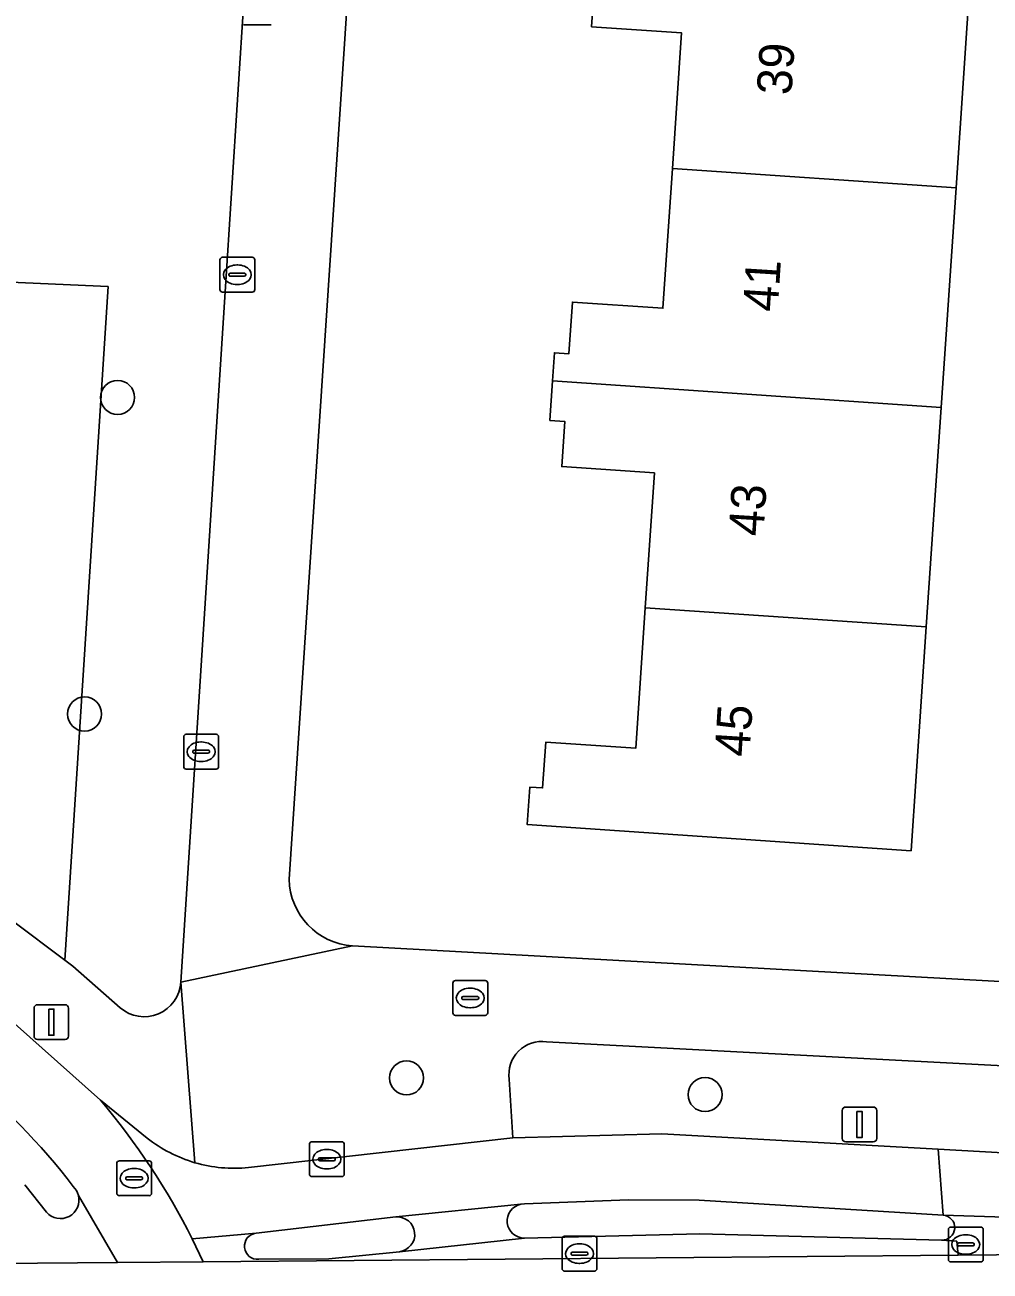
# Model space of a CAD drawing. Extents: x 163683 to 164494, y 382709 to 383872.
# Drawn here: x 164285.71 to 164313.4, y 383368.16 to 383403.9 of the extents above; entities that cross this region are included whole.
import ezdxf

# ---------------------------------------------------------------- set-up
doc = ezdxf.new("R2010")
doc.units = 0
for name, color, linetype in [('IMGEO_Boom', 7, 'Continuous'), ('IMGEO_Brandkraan', 7, 'Continuous'), ('IMGEO_Erf', 7, 'Continuous'), ('IMGEO_Fietspad_gesloten', 7, 'Continuous'), ('IMGEO_Groenvoorziening', 7, 'Continuous'), ('IMGEO_Kolk', 7, 'Continuous'), ('IMGEO_Lichtmast', 7, 'Continuous'), ('IMGEO_Pand', 7, 'Continuous'), ('IMGEO_Pand_nummerreeks', 7, 'Continuous'), ('IMGEO_Rijbaan_lokaal_gesloten', 7, 'Continuous'), ('IMGEO_Rioolput', 7, 'Continuous'), ('IMGEO_Verkeerseiland_gesloten', 7, 'Continuous'), ('IMGEO_Voetpad_open', 7, 'Continuous')]:
    doc.layers.add(name, color=color, linetype=linetype)

msp = doc.modelspace()

# ---------------------------------------------------------------- linework, layer by layer
at = {"layer": 'IMGEO_Boom'}
for centre in [(164288.364, 383393.218), (164287.418, 383384.136), (164296.656, 383373.697), (164305.224, 383373.218)]:
    msp.add_circle(centre, 0.489, dxfattribs=at)
at = {"layer": 'IMGEO_Brandkraan'}
for p, q in [((164297.984, 383375.564), (164297.984, 383376.416)), ((164298.059, 383376.49), (164298.911, 383376.49)), ((164298.985, 383376.416), (164298.985, 383375.564)), ((164298.286, 383376.033), (164298.684, 383376.033)), ((164298.472, 383376.27), (164298.497, 383376.27)), ((164298.243, 383375.984), (164298.243, 383375.996)), ((164298.681, 383375.947), (164298.283, 383375.947)), ((164298.495, 383375.71), (164298.47, 383375.71)), ((164298.727, 383375.996), (164298.727, 383375.984)), ((164298.911, 383375.49), (164298.059, 383375.49))]:
    msp.add_line(p, q, dxfattribs=at)
for points in [[(164297.984, 383375.564), (164297.984, 383376.416)], [(164298.059, 383376.49), (164298.911, 383376.49)], [(164298.985, 383376.416), (164298.985, 383375.564)], [(164298.911, 383375.49), (164298.059, 383375.49)]]:
    msp.add_lwpolyline(points, dxfattribs=at)
for centre, radius, start, end in [((164298.061, 383376.414), 0.0765, 91.552, 178.448), ((164298.061, 383376.414), 0.0765, 91.552, 178.448), ((164298.909, 383376.414), 0.0765, 1.552, 88.448), ((164298.909, 383376.414), 0.0765, 1.552, 88.448), ((164298.283, 383375.993), 0.0403, 85.8775, 175.7526), ((164298.688, 383375.995), 0.0386, 1.7309, 96.639), ((164298.28, 383375.983), 0.0366, 178.938, 274.7102), ((164298.684, 383375.99), 0.043, 264.8664, 352.4533), ((164298.061, 383375.566), 0.0765, 181.552, 268.448), ((164298.061, 383375.566), 0.0765, 181.552, 268.448), ((164298.909, 383375.566), 0.0765, 271.552, 358.448), ((164298.909, 383375.566), 0.0765, 271.552, 358.448)]:
    msp.add_arc(centre, radius, start, end, dxfattribs=at)
for centre, major_axis, ratio, start_param, end_param in [((164298.471, 383375.99), (-0.387, 0.002), 0.722429, 4.712389, 7.853982), ((164298.496, 383375.99), (-0.39, 0.002), 0.717154, 1.570796, 4.712389)]:
    msp.add_ellipse(centre, major_axis=major_axis, ratio=ratio, start_param=start_param, end_param=end_param, dxfattribs=at)
at = {"layer": 'IMGEO_Erf'}
for points in [[(164297.372, 383441.054), (164293.286, 383379.394)], [(164295.109, 383377.483), (164323.075, 383375.943), (164323.292, 383375.934), (164323.541, 383380.065), (164323.58, 383380.703), (164321.044, 383380.875), (164321.389, 383385.965), (164321.737, 383391.089), (164324.273, 383390.917), (164324.433, 383393.293), (164321.836, 383393.47), (164322.163, 383398.567), (164322.493, 383403.708), (164325.13, 383403.553), (164325.31, 383405.736), (164322.642, 383405.917), (164322.998, 383411.166)], [(164312.852, 383405.529), (164312.425, 383399.23), (164311.998, 383392.932), (164311.57, 383386.634), (164311.135, 383380.215), (164300.122, 383380.962), (164300.195, 383382.042), (164300.561, 383382.018), (164300.65, 383383.328), (164303.234, 383383.153), (164303.507, 383387.183), (164303.77, 383391.054), (164301.109, 383391.235), (164301.197, 383392.53), (164300.77, 383392.558), (164300.847, 383393.691), (164300.902, 383394.5), (164301.316, 383394.472), (164301.416, 383395.953), (164304.014, 383395.777), (164304.286, 383399.784), (164304.55, 383403.676), (164301.968, 383403.851), (164302.063, 383405.253)]]:
    msp.add_lwpolyline(points, dxfattribs=at)
msp.add_arc((164295.248, 383379.441), 1.963, 181.3653, 265.9346, dxfattribs=at)
at = {"layer": 'IMGEO_Fietspad_gesloten'}
for points in [[(164289.213, 383371.973), (164287.877, 383373.054)], [(164311.915, 383371.653), (164303.978, 383372.096), (164299.705, 383371.974), (164292.12, 383371.126)], [(164290.506, 383369.085), (164292.338, 383369.245), (164296.347, 383369.709), (164299.936, 383370.071), (164300.039, 383370.081), (164303.03, 383370.196), (164305.051, 383370.189), (164312.054, 383369.76), (164311.915, 383371.653)]]:
    msp.add_lwpolyline(points, dxfattribs=at)
for centre, radius, start, end in [((164272.2, 383359.815), 20.519, 26.8581, 40.1815), ((164291.715, 383375.137), 4.034, 231.6605, 253.7148), ((164291.707, 383375.116), 4.011, 253.7444, 275.9138)]:
    msp.add_arc(centre, radius, start, end, dxfattribs=at)
at = {"layer": 'IMGEO_Groenvoorziening'}
for points in [[(164283.101, 383435.398), (164282.554, 383435.437), (164282.248, 383434.643), (164278.076, 383424.149), (164276.697, 383419.754), (164275.658, 383415.023), (164275.04, 383410.474), (164274.913, 383408.081), (164275.046, 383407.258), (164276.818, 383402.8), (164275.293, 383402.163), (164276.414, 383399.366), (164278.061, 383399.691), (164279.035, 383396.8), (164288.093, 383396.4), (164286.852, 383377.073), (164287.083, 383376.9), (164288.439, 383375.709)], [(164290.175, 383376.446), (164291.447, 383396.252), (164291.992, 383404.745), (164291.849, 383404.755), (164287.474, 383405.035), (164281.716, 383405.459), (164283.589, 383434.865)], [(164283.799, 383379.232), (164285.344, 383378.202), (164286.852, 383377.073), (164288.093, 383396.4), (164279.035, 383396.8), (164279.382, 383395.768), (164280.097, 383392.817), (164279.541, 383392.623), (164280.066, 383390.238), (164280.607, 383390.324), (164281.321, 383387.251), (164280.161, 383386.983), (164280.479, 383385.486), (164281.651, 383385.78), (164283.102, 383380.412), (164283.383, 383379.754)], [(164317.793, 383373.832), (164300.677, 383374.733)], [(164299.604, 383373.659), (164299.705, 383371.974)], [(164299.705, 383371.974), (164303.978, 383372.096), (164311.915, 383371.653), (164318.535, 383371.284), (164318.645, 383372.916)]]:
    msp.add_lwpolyline(points, dxfattribs=at)
for centre, radius, start, end in [((164289.127, 383376.502), 1.05, 229.0835, 356.9227), ((164300.54, 383373.797), 0.946, 81.662, 188.3914)]:
    msp.add_arc(centre, radius, start, end, dxfattribs=at)
at = {"layer": 'IMGEO_Kolk'}
for p, q in [((164291.3, 383396.313), (164291.3, 383397.165)), ((164291.375, 383397.239), (164292.227, 383397.239)), ((164292.301, 383397.165), (164292.301, 383396.313)), ((164291.559, 383396.733), (164291.559, 383396.745)), ((164291.602, 383396.782), (164292, 383396.782)), ((164291.788, 383397.019), (164291.813, 383397.019)), ((164292.043, 383396.745), (164292.043, 383396.733)), ((164291.997, 383396.696), (164291.599, 383396.696)), ((164291.811, 383396.459), (164291.786, 383396.459)), ((164292.227, 383396.239), (164291.375, 383396.239)), ((164290.337, 383383.554), (164291.189, 383383.554)), ((164290.262, 383382.628), (164290.262, 383383.48)), ((164290.75, 383383.334), (164290.775, 383383.334)), ((164291.263, 383383.48), (164291.263, 383382.628)), ((164290.521, 383383.048), (164290.521, 383383.06)), ((164290.959, 383383.011), (164290.561, 383383.011)), ((164290.564, 383383.097), (164290.962, 383383.097)), ((164291.005, 383383.06), (164291.005, 383383.048)), ((164291.189, 383382.554), (164290.337, 383382.554)), ((164290.773, 383382.774), (164290.748, 383382.774)), ((164293.869, 383370.939), (164293.869, 383371.791)), ((164293.944, 383371.865), (164294.796, 383371.865)), ((164294.87, 383371.791), (164294.87, 383370.939)), ((164294.128, 383371.359), (164294.128, 383371.371)), ((164294.171, 383371.408), (164294.569, 383371.408)), ((164294.357, 383371.645), (164294.382, 383371.645)), ((164294.612, 383371.371), (164294.612, 383371.359)), ((164294.566, 383371.322), (164294.168, 383371.322)), ((164294.38, 383371.085), (164294.355, 383371.085)), ((164294.796, 383370.865), (164293.944, 383370.865)), ((164312.204, 383368.492), (164312.204, 383369.344)), ((164312.279, 383369.418), (164313.131, 383369.418)), ((164313.205, 383369.344), (164313.205, 383368.492)), ((164312.463, 383368.912), (164312.463, 383368.924)), ((164312.901, 383368.875), (164312.503, 383368.875)), ((164312.506, 383368.961), (164312.904, 383368.961)), ((164312.692, 383369.198), (164312.717, 383369.198)), ((164312.947, 383368.924), (164312.947, 383368.912)), ((164312.715, 383368.638), (164312.69, 383368.638)), ((164313.131, 383368.418), (164312.279, 383368.418))]:
    msp.add_line(p, q, dxfattribs=at)
for points in [[(164291.3, 383396.313), (164291.3, 383397.165)], [(164291.375, 383397.239), (164292.227, 383397.239)], [(164292.301, 383397.165), (164292.301, 383396.313)], [(164292.227, 383396.239), (164291.375, 383396.239)], [(164290.337, 383383.554), (164291.189, 383383.554)], [(164290.262, 383382.628), (164290.262, 383383.48)], [(164291.263, 383383.48), (164291.263, 383382.628)], [(164291.189, 383382.554), (164290.337, 383382.554)], [(164293.869, 383370.939), (164293.869, 383371.791)], [(164293.944, 383371.865), (164294.796, 383371.865)], [(164294.87, 383371.791), (164294.87, 383370.939)], [(164294.796, 383370.865), (164293.944, 383370.865)], [(164312.204, 383368.492), (164312.204, 383369.344)], [(164312.279, 383369.418), (164313.131, 383369.418)], [(164313.205, 383369.344), (164313.205, 383368.492)], [(164313.131, 383368.418), (164312.279, 383368.418)]]:
    msp.add_lwpolyline(points, dxfattribs=at)
for centre, radius, start, end in [((164291.377, 383397.163), 0.0765, 91.552, 178.448), ((164291.377, 383397.163), 0.0765, 91.552, 178.448), ((164292.225, 383397.163), 0.0765, 1.552, 88.448), ((164292.225, 383397.163), 0.0765, 1.552, 88.448), ((164291.599, 383396.742), 0.0403, 85.8775, 175.7526), ((164292.004, 383396.744), 0.0386, 1.7309, 96.639), ((164291.596, 383396.732), 0.0366, 178.938, 274.7102), ((164292, 383396.739), 0.043, 264.8664, 352.4533), ((164291.377, 383396.315), 0.0765, 181.552, 268.448), ((164291.377, 383396.315), 0.0765, 181.552, 268.448), ((164292.225, 383396.315), 0.0765, 271.552, 358.448), ((164292.225, 383396.315), 0.0765, 271.552, 358.448), ((164290.339, 383383.478), 0.0765, 91.552, 178.448), ((164290.339, 383383.478), 0.0765, 91.552, 178.448), ((164291.187, 383383.478), 0.0765, 1.552, 88.448), ((164291.187, 383383.478), 0.0765, 1.552, 88.448), ((164290.561, 383383.057), 0.0403, 85.8775, 175.7526), ((164290.558, 383383.047), 0.0366, 178.938, 274.7102), ((164290.962, 383383.054), 0.043, 264.8664, 352.4533), ((164290.966, 383383.059), 0.0386, 1.7309, 96.639), ((164290.339, 383382.63), 0.0765, 181.552, 268.448), ((164290.339, 383382.63), 0.0765, 181.552, 268.448), ((164291.187, 383382.63), 0.0765, 271.552, 358.448), ((164291.187, 383382.63), 0.0765, 271.552, 358.448), ((164293.946, 383371.789), 0.0765, 91.552, 178.448), ((164293.946, 383371.789), 0.0765, 91.552, 178.448), ((164294.794, 383371.789), 0.0765, 1.552, 88.448), ((164294.794, 383371.789), 0.0765, 1.552, 88.448), ((164294.168, 383371.368), 0.0403, 85.8775, 175.7526), ((164294.573, 383371.37), 0.0386, 1.7309, 96.639), ((164294.165, 383371.358), 0.0366, 178.938, 274.7102), ((164294.569, 383371.365), 0.043, 264.8664, 352.4533), ((164293.946, 383370.941), 0.0765, 181.552, 268.448), ((164293.946, 383370.941), 0.0765, 181.552, 268.448), ((164294.794, 383370.941), 0.0765, 271.552, 358.448), ((164294.794, 383370.941), 0.0765, 271.552, 358.448), ((164312.281, 383369.342), 0.0765, 91.552, 178.448), ((164312.281, 383369.342), 0.0765, 91.552, 178.448), ((164313.129, 383369.342), 0.0765, 1.552, 88.448), ((164313.129, 383369.342), 0.0765, 1.552, 88.448), ((164312.503, 383368.921), 0.0403, 85.8775, 175.7526), ((164312.5, 383368.911), 0.0366, 178.938, 274.7102), ((164312.904, 383368.918), 0.043, 264.8664, 352.4533), ((164312.908, 383368.923), 0.0386, 1.7309, 96.639), ((164312.281, 383368.494), 0.0765, 181.552, 268.448), ((164312.281, 383368.494), 0.0765, 181.552, 268.448), ((164313.129, 383368.494), 0.0765, 271.552, 358.448), ((164313.129, 383368.494), 0.0765, 271.552, 358.448)]:
    msp.add_arc(centre, radius, start, end, dxfattribs=at)
for centre, major_axis, ratio, start_param, end_param in [((164291.787, 383396.739), (-0.387, 0.002), 0.722429, 4.712389, 7.853982), ((164291.812, 383396.739), (-0.39, 0.002), 0.717154, 1.570796, 4.712389), ((164290.749, 383383.054), (-0.387, 0.002), 0.722429, 4.712389, 7.853982), ((164290.774, 383383.054), (-0.39, 0.002), 0.717154, 1.570796, 4.712389), ((164294.356, 383371.365), (-0.387, 0.002), 0.722429, 4.712389, 7.853982), ((164294.381, 383371.365), (-0.39, 0.002), 0.717154, 1.570796, 4.712389), ((164312.691, 383368.918), (-0.387, 0.002), 0.722429, 4.712389, 7.853982), ((164312.716, 383368.918), (-0.39, 0.002), 0.717154, 1.570796, 4.712389)]:
    msp.add_ellipse(centre, major_axis=major_axis, ratio=ratio, start_param=start_param, end_param=end_param, dxfattribs=at)
at = {"layer": 'IMGEO_Lichtmast'}
for p, q in [((164292.771, 383403.904), (164291.981, 383403.904)), ((164291.981, 383403.904), (164292.771, 383403.904)), ((164285.967, 383374.897), (164285.967, 383375.697)), ((164285.967, 383375.697), (164285.967, 383374.897)), ((164286.067, 383375.797), (164286.857, 383375.797)), ((164286.857, 383375.797), (164286.067, 383375.797)), ((164286.957, 383375.697), (164286.957, 383374.897)), ((164286.957, 383374.897), (164286.957, 383375.697)), ((164286.857, 383374.797), (164286.067, 383374.797)), ((164286.067, 383374.797), (164286.857, 383374.797)), ((164309.259, 383372.862), (164310.049, 383372.862)), ((164310.049, 383372.862), (164309.259, 383372.862)), ((164309.159, 383371.962), (164309.159, 383372.762)), ((164309.159, 383372.762), (164309.159, 383371.962)), ((164310.149, 383372.762), (164310.149, 383371.962)), ((164310.149, 383371.962), (164310.149, 383372.762)), ((164310.049, 383371.862), (164309.259, 383371.862)), ((164309.259, 383371.862), (164310.049, 383371.862))]:
    msp.add_line(p, q, dxfattribs=at)
for points in [[(164286.387, 383375.672), (164286.537, 383375.672), (164286.537, 383374.922), (164286.387, 383374.922), (164286.387, 383375.672)], [(164309.579, 383372.737), (164309.729, 383372.737), (164309.729, 383371.987), (164309.579, 383371.987), (164309.579, 383372.737)]]:
    msp.add_lwpolyline(points, dxfattribs=at)
for centre, start, end in [((164286.067, 383375.697), 90, 180), ((164286.067, 383375.697), 90, 180), ((164286.857, 383375.697), 0, 90), ((164286.857, 383375.697), 360, 90), ((164286.067, 383374.897), 180, 270), ((164286.067, 383374.897), 180, 270), ((164286.857, 383374.897), 270, 0), ((164286.857, 383374.897), 270, 0), ((164309.259, 383372.762), 90, 180), ((164309.259, 383372.762), 90, 180), ((164310.049, 383372.762), 0, 90), ((164310.049, 383372.762), 360, 90), ((164309.259, 383371.962), 180, 270), ((164309.259, 383371.962), 180, 270), ((164310.049, 383371.962), 270, 0), ((164310.049, 383371.962), 270, 0)]:
    msp.add_arc(centre, 0.1, start, end, dxfattribs=at)
at = {"layer": 'IMGEO_Pand'}
for points in [[(164312.425, 383399.23), (164312.852, 383405.529), (164301.71, 383406.287), (164301.642, 383405.282), (164302.063, 383405.253), (164301.968, 383403.851), (164304.55, 383403.676), (164304.286, 383399.784)], [(164312.425, 383399.23), (164304.286, 383399.784), (164304.014, 383395.777), (164301.416, 383395.953), (164301.316, 383394.472), (164300.902, 383394.5), (164300.847, 383393.691), (164311.998, 383392.932)], [(164300.847, 383393.691), (164300.77, 383392.558), (164301.197, 383392.53), (164301.109, 383391.235), (164303.77, 383391.054), (164303.507, 383387.183), (164311.57, 383386.634), (164311.998, 383392.932)], [(164311.57, 383386.634), (164303.507, 383387.183), (164303.234, 383383.153), (164300.65, 383383.328), (164300.561, 383382.018), (164300.195, 383382.042), (164300.122, 383380.962), (164311.135, 383380.215)]]:
    msp.add_lwpolyline(points, close=True, dxfattribs=at)
at = {"layer": 'IMGEO_Rijbaan_lokaal_gesloten'}
for points in [[(164312.01, 383369.045), (164312.445, 383369.009), (164312.487, 383368.61), (164324.616, 383368.714), (164356.475, 383371.092), (164401.663, 383379.276), (164425.545, 383388.682), (164463.906, 383408.505), (164492.967, 383431.62)], [(164311.915, 383371.653), (164312.054, 383369.76), (164322.165, 383369.437), (164329.573, 383369.616), (164343.058, 383370.563), (164353.076, 383371.613), (164363.456, 383372.944), (164377.604, 383375.42), (164387.773, 383377.445), (164396.97, 383379.627), (164404.69, 383381.733), (164412.13, 383384.298), (164416.121, 383385.853), (164417.931, 383386.713)], [(164417.931, 383386.713), (164416.121, 383385.853), (164412.13, 383384.298), (164404.69, 383381.733), (164396.97, 383379.627), (164387.773, 383377.445), (164377.604, 383375.42), (164363.456, 383372.944), (164353.076, 383371.613), (164343.058, 383370.563), (164329.573, 383369.616), (164322.165, 383369.437), (164312.054, 383369.76)], [(164287.877, 383373.054), (164285.41, 383375.258), (164284.228, 383376.16), (164282.541, 383377.269)], [(164375.155, 383376.627), (164369.608, 383375.647), (164363.051, 383374.614), (164348.852, 383372.868), (164341.973, 383372.091), (164335.486, 383371.514), (164329.489, 383371.365), (164322.239, 383371.189), (164318.535, 383371.284), (164311.915, 383371.653)], [(164280.327, 383368.335), (164288.365, 383368.403), (164287.241, 383370.327)], [(164286.322, 383369.847), (164285.705, 383370.628)], [(164287.241, 383370.327), (164288.365, 383368.403), (164290.824, 383368.425), (164290.506, 383369.085)], [(164292.338, 383369.245), (164290.506, 383369.085), (164290.824, 383368.425), (164312.487, 383368.61)], [(164312.487, 383368.61), (164312.445, 383369.009), (164312.01, 383369.045), (164305.071, 383369.226), (164300.041, 383369.104), (164296.451, 383368.711), (164294.431, 383368.505), (164292.417, 383368.495)]]:
    msp.add_lwpolyline(points, dxfattribs=at)
for centre, radius, start, end in [((164272.788, 383359.729), 17.955, 37.1881, 51.9885), ((164272.2, 383359.815), 20.519, 26.8581, 40.1815), ((164286.724, 383370.196), 0.533, 220.9678, 14.1889), ((164286.714, 383370.19), 0.544, 14.5622, 46.0344), ((164312.029, 383369.403), 0.358, 266.884, 86.0731), ((164292.382, 383368.87), 0.377, 96.7051, 275.3209)]:
    msp.add_arc(centre, radius, start, end, dxfattribs=at)
at = {"layer": 'IMGEO_Rioolput'}
for p, q in [((164288.34, 383370.393), (164288.34, 383371.245)), ((164288.415, 383371.319), (164289.267, 383371.319)), ((164288.828, 383371.099), (164288.853, 383371.099)), ((164289.341, 383371.245), (164289.341, 383370.393)), ((164288.599, 383370.813), (164288.599, 383370.825)), ((164289.037, 383370.776), (164288.639, 383370.776)), ((164288.642, 383370.862), (164289.04, 383370.862)), ((164289.083, 383370.825), (164289.083, 383370.813)), ((164289.267, 383370.319), (164288.415, 383370.319)), ((164288.851, 383370.539), (164288.826, 383370.539)), ((164301.119, 383368.23), (164301.119, 383369.082)), ((164301.194, 383369.156), (164302.046, 383369.156)), ((164301.607, 383368.936), (164301.632, 383368.936)), ((164302.12, 383369.082), (164302.12, 383368.23)), ((164301.378, 383368.65), (164301.378, 383368.662)), ((164301.816, 383368.613), (164301.418, 383368.613)), ((164301.421, 383368.699), (164301.819, 383368.699)), ((164301.862, 383368.662), (164301.862, 383368.65)), ((164302.046, 383368.156), (164301.194, 383368.156)), ((164301.63, 383368.376), (164301.605, 383368.376))]:
    msp.add_line(p, q, dxfattribs=at)
for points in [[(164288.34, 383370.393), (164288.34, 383371.245)], [(164288.415, 383371.319), (164289.267, 383371.319)], [(164289.341, 383371.245), (164289.341, 383370.393)], [(164289.267, 383370.319), (164288.415, 383370.319)], [(164301.119, 383368.23), (164301.119, 383369.082)], [(164301.194, 383369.156), (164302.046, 383369.156)], [(164302.12, 383369.082), (164302.12, 383368.23)], [(164302.046, 383368.156), (164301.194, 383368.156)]]:
    msp.add_lwpolyline(points, dxfattribs=at)
for centre, radius, start, end in [((164288.417, 383371.243), 0.0765, 91.552, 178.448), ((164288.417, 383371.243), 0.0765, 91.552, 178.448), ((164289.265, 383371.243), 0.0765, 1.552, 88.448), ((164289.265, 383371.243), 0.0765, 1.552, 88.448), ((164288.639, 383370.822), 0.0403, 85.8775, 175.7526), ((164288.636, 383370.812), 0.0366, 178.938, 274.7102), ((164289.04, 383370.819), 0.043, 264.8664, 352.4533), ((164289.044, 383370.824), 0.0386, 1.7309, 96.639), ((164288.417, 383370.395), 0.0765, 181.552, 268.448), ((164288.417, 383370.395), 0.0765, 181.552, 268.448), ((164289.265, 383370.395), 0.0765, 271.552, 358.448), ((164289.265, 383370.395), 0.0765, 271.552, 358.448), ((164301.196, 383369.08), 0.0765, 91.552, 178.448), ((164301.196, 383369.08), 0.0765, 91.552, 178.448), ((164302.044, 383369.08), 0.0765, 1.552, 88.448), ((164302.044, 383369.08), 0.0765, 1.552, 88.448), ((164301.418, 383368.659), 0.0403, 85.8775, 175.7526), ((164301.415, 383368.649), 0.0366, 178.938, 274.7102), ((164301.819, 383368.656), 0.043, 264.8664, 352.4533), ((164301.823, 383368.661), 0.0386, 1.7309, 96.639), ((164301.196, 383368.232), 0.0765, 181.552, 268.448), ((164301.196, 383368.232), 0.0765, 181.552, 268.448), ((164302.044, 383368.232), 0.0765, 271.552, 358.448), ((164302.044, 383368.232), 0.0765, 271.552, 358.448)]:
    msp.add_arc(centre, radius, start, end, dxfattribs=at)
for centre, major_axis, ratio, start_param, end_param in [((164288.827, 383370.819), (-0.387, 0.002), 0.722429, 4.712389, 7.853982), ((164288.852, 383370.819), (-0.39, 0.002), 0.717154, 1.570796, 4.712389), ((164301.606, 383368.656), (-0.387, 0.002), 0.722429, 4.712389, 7.853982), ((164301.631, 383368.656), (-0.39, 0.002), 0.717154, 1.570796, 4.712389)]:
    msp.add_ellipse(centre, major_axis=major_axis, ratio=ratio, start_param=start_param, end_param=end_param, dxfattribs=at)
at = {"layer": 'IMGEO_Verkeerseiland_gesloten'}
for points in [[(164285.705, 383370.628), (164286.322, 383369.847)], [(164312.054, 383369.76), (164305.051, 383370.189), (164303.03, 383370.196), (164300.039, 383370.081), (164299.936, 383370.071)], [(164296.347, 383369.709), (164292.338, 383369.245)], [(164300.041, 383369.104), (164305.071, 383369.226), (164312.01, 383369.045)], [(164292.417, 383368.495), (164294.431, 383368.505), (164296.451, 383368.711)]]:
    msp.add_lwpolyline(points, dxfattribs=at)
for centre, radius, start, end in [((164272.788, 383359.729), 17.955, 37.1881, 51.9885), ((164286.724, 383370.196), 0.533, 220.9678, 14.1889), ((164286.714, 383370.19), 0.544, 14.5622, 46.0344), ((164300.029, 383369.592), 0.488, 101.0068, 271.3873), ((164296.39, 383369.209), 0.502, 276.9927, 94.9057), ((164312.029, 383369.403), 0.358, 266.884, 86.0731), ((164292.382, 383368.87), 0.377, 96.7051, 275.3209)]:
    msp.add_arc(centre, radius, start, end, dxfattribs=at)
at = {"layer": 'IMGEO_Voetpad_open'}
for points in [[(164293.286, 383379.394), (164297.372, 383441.054), (164297.877, 383448.673), (164292.406, 383450.315)], [(164294.56, 383444.487), (164294.192, 383440.858), (164291.849, 383404.755), (164291.992, 383404.745), (164291.447, 383396.252), (164290.175, 383376.446), (164295.109, 383377.483)], [(164288.439, 383375.709), (164287.083, 383376.9), (164286.852, 383377.073), (164285.344, 383378.202), (164283.799, 383379.232)], [(164318.645, 383372.916), (164318.535, 383371.284), (164322.239, 383371.189), (164329.489, 383371.365), (164329.156, 383375.667), (164325.813, 383375.858), (164324.553, 383375.896), (164323.923, 383375.915), (164323.292, 383375.934), (164323.075, 383375.943), (164295.109, 383377.483), (164290.175, 383376.446), (164290.584, 383371.265)], [(164282.541, 383377.269), (164284.228, 383376.16), (164285.41, 383375.258), (164287.877, 383373.054), (164289.213, 383371.973)], [(164290.584, 383371.265), (164290.175, 383376.446)], [(164300.677, 383374.733), (164317.793, 383373.832)], [(164292.12, 383371.126), (164299.705, 383371.974), (164299.604, 383373.659)], [(164299.936, 383370.071), (164296.347, 383369.709)], [(164296.451, 383368.711), (164300.041, 383369.104)]]:
    msp.add_lwpolyline(points, dxfattribs=at)
for centre, radius, start, end in [((164295.248, 383379.441), 1.963, 181.3653, 265.9346), ((164289.127, 383376.502), 1.05, 229.0835, 356.9227), ((164300.54, 383373.797), 0.946, 81.662, 188.3914), ((164291.715, 383375.137), 4.034, 231.6605, 253.7148), ((164291.707, 383375.116), 4.011, 253.7444, 275.9138), ((164300.029, 383369.592), 0.488, 101.0068, 271.3873), ((164296.39, 383369.209), 0.502, 276.9927, 94.9057)]:
    msp.add_arc(centre, radius, start, end, dxfattribs=at)

# ---------------------------------------------------------------- texts
at = {"layer": 'IMGEO_Pand_nummerreeks'}
for s, p in [('39', (164307.701, 383401.874)), ('41', (164307.306, 383395.659)), ('43', (164306.896, 383389.22)), ('45', (164306.494, 383382.893))]:
    msp.add_text(s, height=1, rotation=86.3613, dxfattribs=at).set_placement(p)

doc.saveas('drawing.dxf')
